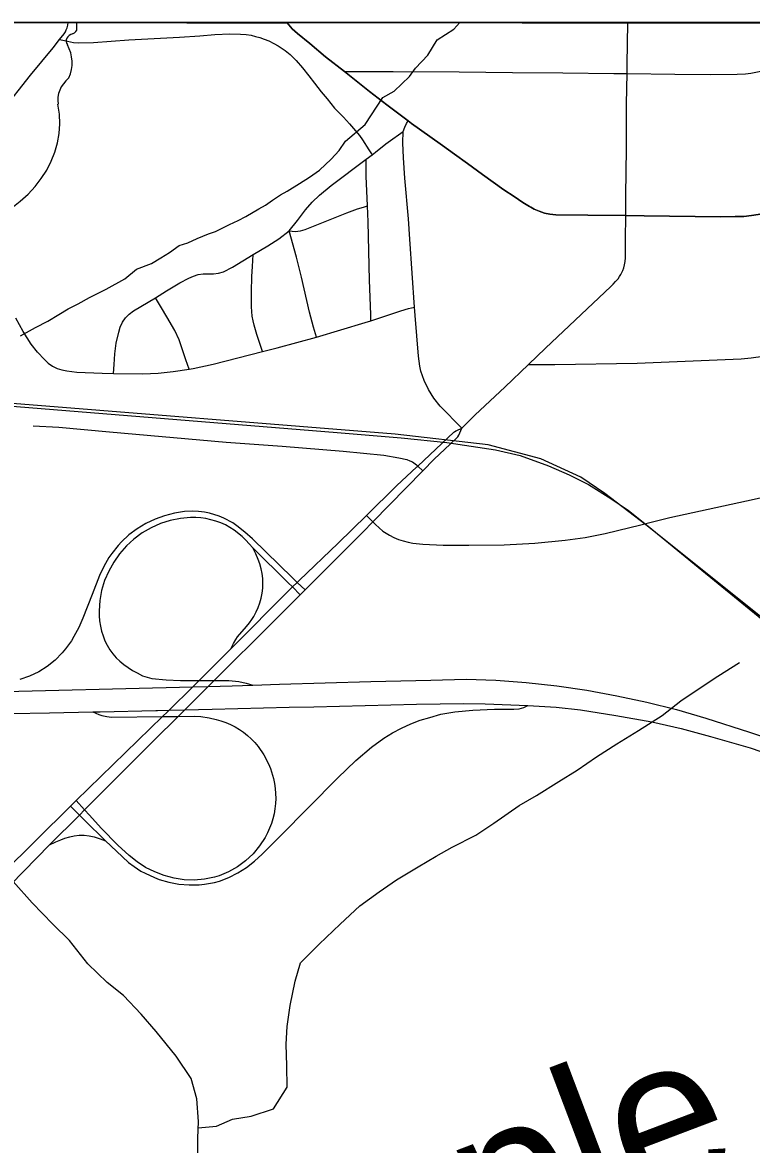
# Model space of a CAD drawing. Extents: x 0 to 34, y 0 to 22.
# Drawn here: x 7.821 to 8.265, y 20.217 to 20.9 of the extents above; entities that cross this region are included whole.
import ezdxf

# ---------------------------------------------------------------- set-up
doc = ezdxf.new("R2010")
doc.units = 0
for name, color, linetype in [('Default', 7, 'Continuous'), ('GM_X_City_Street', 7, 'Continuous'), ('GM_X_Corporation_Text', 7, 'Continuous'), ('GM_X_County_Road', 7, 'Continuous'), ('GM_X_Interchange_Ramps', 7, 'Continuous'), ('GM_X_Minor_River', 7, 'Continuous'), ('GM_X_Minor_River_Text', 7, 'Continuous'), ('GM_X_Rail_Line', 7, 'Continuous'), ('GM_X_State_Route', 7, 'Continuous'), ('GM_X_US_Route', 7, 'Continuous'), ('SH_Data', 7, 'Continuous')]:
    doc.layers.add(name, color=color, linetype=linetype)

msp = doc.modelspace()

# ---------------------------------------------------------------- linework, layer by layer
at = {"layer": 'Default'}
msp.add_lwpolyline([(8.9, 20.89996), (7.65295, 20.89996), (7.65394, 20.75768), (7.65424, 20.70627), (7.70311, 20.69018), (7.70286, 20.6408), (7.70365, 20.49144), (7.79352, 20.493), (7.79248, 20.47925), (7.78311, 20.35755), (7.78335, 20.3457), (7.76425, 20.07757)], dxfattribs=at)
for points in [[(7.90355, 20.89996), (7.7825, 20.89996), (7.78202, 19.88507), (8.79094, 19.88871), (8.78918, 20.89915)], [(8.78918, 20.89996), (7.90355, 20.89996), (8.78918, 20.89915)]]:
    msp.add_lwpolyline(points, close=True, dxfattribs=at)
at = {"layer": 'GM_X_City_Street'}
for points in [[(7.80838, 20.84595), (7.82554, 20.86788), (7.8393, 20.88458), (7.84323, 20.88956), (7.84613, 20.89309), (7.84684, 20.89415), (7.8474, 20.89538), (7.84793, 20.89675), (7.8483, 20.89821), (7.8486, 20.89996)], [(8.18814, 20.78239), (8.18814, 20.78853), (8.18815, 20.79474), (8.18841, 20.82297), (8.18851, 20.85051), (8.18879, 20.86881), (8.18888, 20.87462), (8.18917, 20.89947), (8.18918, 20.89996)], [(7.84323, 20.88956), (7.84624, 20.88893), (7.85175, 20.8878), (7.85466, 20.88754), (7.86387, 20.8878), (7.88542, 20.88938), (7.91625, 20.89097), (7.92859, 20.89181), (7.9378, 20.89257), (7.947, 20.89297), (7.95341, 20.89282), (7.95689, 20.89259), (7.95993, 20.89214), (7.96265, 20.89144), (7.96525, 20.89075), (7.96791, 20.88986), (7.97076, 20.88872), (7.97374, 20.8872), (7.97646, 20.88574), (7.98064, 20.88289), (7.98362, 20.88036), (7.98741, 20.87681), (7.99115, 20.87231), (7.99508, 20.86743), (7.99856, 20.86294), (8.00255, 20.8578), (8.00622, 20.85337), (8.01072, 20.84773), (8.01616, 20.84229), (8.01971, 20.83829), (8.02591, 20.83113), (8.02772, 20.82844), (8.03166, 20.82245), (8.03363, 20.81945)], [(7.98304, 20.77305), (7.9881, 20.77952), (7.99305, 20.78593), (7.99711, 20.79055), (8.00151, 20.79483), (8.0086, 20.80069), (8.02992, 20.81667), (8.03363, 20.81945), (8.03567, 20.82098), (8.04184, 20.82598), (8.04329, 20.82704), (8.05257, 20.83368)], [(8.03286, 20.71844), (8.03273, 20.72228), (8.03203, 20.74307), (8.03115, 20.77856), (8.0307, 20.78837), (8.0299, 20.80642), (8.02991, 20.81261), (8.02992, 20.81667)], [(7.98304, 20.77305), (7.98676, 20.77282), (7.99001, 20.77314), (7.99284, 20.77389), (8.01812, 20.78412), (8.02467, 20.78648), (8.02828, 20.78761), (8.0307, 20.78837)], [(7.90171, 20.7324), (7.90833, 20.73668), (7.91643, 20.74145), (7.92193, 20.74438), (7.92477, 20.74557), (7.92771, 20.74646), (7.93079, 20.74688), (7.93704, 20.74694), (7.94011, 20.74736), (7.94309, 20.74815), (7.94861, 20.75101), (7.96106, 20.75876), (7.97002, 20.76401), (7.97678, 20.76823), (7.98304, 20.77305)], [(7.99964, 20.70843), (7.99799, 20.71452), (7.99553, 20.72357), (7.99067, 20.74491), (7.98758, 20.75702), (7.98304, 20.77305)], [(7.96693, 20.69962), (7.96444, 20.70708), (7.96344, 20.71005), (7.96255, 20.71291), (7.96174, 20.71565), (7.96109, 20.71836), (7.96058, 20.72115), (7.96025, 20.72403), (7.96008, 20.72696), (7.96006, 20.73608), (7.96032, 20.74535), (7.96066, 20.75151), (7.96106, 20.75876)], [(7.83645, 20.6925), (7.83894, 20.69068), (7.84174, 20.68939), (7.84469, 20.68848), (7.84771, 20.68785), (7.85383, 20.68711), (7.8693, 20.68645), (7.87623, 20.68634), (7.89405, 20.68607), (7.90331, 20.68652), (7.91253, 20.68745), (7.92214, 20.68902), (7.92473, 20.68944), (7.93681, 20.69208), (7.96693, 20.69962), (7.9758, 20.70184), (7.99964, 20.70843), (8.02926, 20.71725), (8.03286, 20.71844), (8.05106, 20.72448), (8.05565, 20.72582), (8.05946, 20.72665)], [(7.8793, 20.71156), (7.88024, 20.71451), (7.88163, 20.71747), (7.88348, 20.72013), (7.88575, 20.72246), (7.88832, 20.72441), (7.90171, 20.7324)], [(7.92214, 20.68902), (7.92026, 20.69456), (7.91614, 20.70673), (7.91342, 20.71253), (7.90852, 20.72081), (7.90526, 20.72618), (7.90171, 20.7324)], [(7.83645, 20.6925), (7.83407, 20.69475), (7.82982, 20.69924), (7.82604, 20.70412), (7.82104, 20.71192), (7.81664, 20.72006)], [(8.12869, 20.69173), (8.13372, 20.69173), (8.14485, 20.69173), (8.19485, 20.69266), (8.25825, 20.69528), (8.2644, 20.69582), (8.27172, 20.69686), (8.27976, 20.69837), (8.28737, 20.70003), (8.35595, 20.71465)], [(7.87623, 20.68634), (7.87654, 20.69184), (7.8769, 20.69838), (7.87779, 20.70487), (7.8793, 20.71156)], [(7.82732, 20.65444), (7.8428, 20.65358), (7.8737, 20.65081), (7.94481, 20.64451), (7.97886, 20.64216), (8.01596, 20.63898), (8.04063, 20.63653), (8.04976, 20.63506), (8.05464, 20.63394), (8.0565, 20.63325), (8.05811, 20.63246), (8.06061, 20.6307), (8.06136, 20.62999), (8.06444, 20.6271)]]:
    msp.add_lwpolyline(points, dxfattribs=at)
at = {"layer": 'GM_X_Corporation_Text'}
msp.add_lwpolyline([(7.85379, 20.89643), (7.85378, 20.89644), (7.85381, 20.89641), (7.85381, 20.89996), (7.52423, 20.89996), (7.52423, 20.79259)], dxfattribs=at)
for centre, major_axis, start_param, end_param in [((7.85297, 20.88873), (0.00568, 0), 1.883978, 3.671073), ((7.8499, 20.89601), (0.00393, 0), 5.05454, 6.418171), ((7.81684, 20.87549), (0.03409, 0), 5.934695, 6.695948), ((7.86696, 20.8526), (0.0248, 0), 2.387724, 3.262537), ((7.75599, 20.83929), (0.08742, 0), 5.101753, 6.440018)]:
    msp.add_ellipse(centre, major_axis=major_axis, ratio=0.8, start_param=start_param, end_param=end_param, dxfattribs=at)
at = {"layer": 'GM_X_County_Road'}
for p, q in [((7.9818, 20.89967), (7.9816, 20.89996)), ((7.9818, 20.89967), (7.98358, 20.89996)), ((8.08816, 20.65299), (8.08954, 20.65437)), ((8.03407, 20.59604), (8.06444, 20.6271)), ((8.03014, 20.59992), (8.03407, 20.59604)), ((7.98984, 20.55167), (7.99275, 20.55457)), ((7.85542, 20.4176), (7.85852, 20.42069)), ((7.83725, 20.39945), (7.85542, 20.4176))]:
    msp.add_line(p, q, dxfattribs=at)
for points in [[(7.89499, 20.89996), (7.92084, 20.89976), (7.94612, 20.89976), (7.9532, 20.89964), (7.9818, 20.89967)], [(7.9818, 20.89967), (7.98498, 20.89609), (7.98817, 20.89323), (7.99568, 20.88705), (8.0053, 20.87909), (8.01672, 20.87006)], [(8.18879, 20.86881), (8.21782, 20.86842), (8.23952, 20.86821), (8.2559, 20.86844), (8.26082, 20.86875), (8.26418, 20.86918), (8.27927, 20.87212), (8.30922, 20.87873), (8.32136, 20.88129)], [(8.01672, 20.87006), (8.02172, 20.87008), (8.04638, 20.87014), (8.08655, 20.86981), (8.11899, 20.86959), (8.14976, 20.86934), (8.18077, 20.86891), (8.18879, 20.86881)], [(8.01672, 20.87006), (8.03208, 20.8579), (8.04255, 20.84978), (8.0555, 20.84009)], [(8.05257, 20.83368), (8.05353, 20.83632), (8.05454, 20.83844), (8.0555, 20.84009)], [(8.0555, 20.84009), (8.05765, 20.83847), (8.06875, 20.83064), (8.07637, 20.82512), (8.08371, 20.81983), (8.09168, 20.81404), (8.10073, 20.8075), (8.11379, 20.79818), (8.11998, 20.79396), (8.12543, 20.79035), (8.12946, 20.78794), (8.13017, 20.78756)], [(8.05946, 20.72665), (8.05663, 20.76803), (8.05573, 20.78043), (8.05357, 20.80519), (8.05266, 20.81754), (8.05236, 20.82672), (8.05257, 20.83368)], [(8.18814, 20.78239), (8.1992, 20.78223), (8.24567, 20.78175), (8.25465, 20.78182), (8.25997, 20.78195), (8.26459, 20.78243), (8.26854, 20.78303), (8.27173, 20.78372), (8.28664, 20.78684), (8.30915, 20.7917), (8.32587, 20.79516)], [(8.13017, 20.78756), (8.13231, 20.7864), (8.13526, 20.7851), (8.13863, 20.78395), (8.14169, 20.78326), (8.1455, 20.78286), (8.16496, 20.78272), (8.18814, 20.78239)], [(8.12869, 20.69173), (8.1392, 20.70172), (8.17886, 20.73918), (8.18027, 20.7407), (8.18178, 20.74232), (8.18329, 20.74399), (8.18421, 20.74534), (8.18497, 20.74658), (8.18567, 20.74777), (8.18626, 20.74907), (8.18686, 20.75069), (8.1873, 20.75236), (8.18756, 20.75452), (8.18778, 20.75668), (8.18784, 20.75863), (8.18794, 20.76035), (8.18788, 20.76381), (8.18794, 20.7678), (8.18814, 20.78239)], [(8.08816, 20.65299), (8.07495, 20.66647), (8.07117, 20.67129), (8.06795, 20.67648), (8.06527, 20.68197), (8.06419, 20.68481), (8.06332, 20.68772), (8.06267, 20.69069), (8.06184, 20.69677), (8.05981, 20.72151), (8.05946, 20.72665)], [(8.08954, 20.65437), (8.09641, 20.66124), (8.11428, 20.67803), (8.12869, 20.69173)], [(7.94759, 20.51885), (7.98375, 20.55513), (7.98503, 20.55641), (7.988, 20.55919), (7.98923, 20.56037), (8.01293, 20.58305), (8.03014, 20.59992), (8.04844, 20.61786), (8.0609, 20.62956), (8.06136, 20.62999), (8.08328, 20.65051), (8.08377, 20.65091), (8.08449, 20.65134), (8.08509, 20.65165), (8.08816, 20.65299)], [(8.06444, 20.6271), (8.07142, 20.63423), (8.08104, 20.64326), (8.08573, 20.64785), (8.0864, 20.64881), (8.08816, 20.65299)], [(8.19643, 20.59411), (8.20437, 20.59606), (8.21479, 20.59861), (8.26608, 20.6099), (8.29331, 20.6159), (8.31151, 20.61976), (8.33886, 20.62515), (8.36304, 20.63053), (8.37302, 20.6328)], [(7.99275, 20.55457), (8.02813, 20.58996), (8.03407, 20.59604)], [(8.03407, 20.59604), (8.03565, 20.59448), (8.03786, 20.5923), (8.04014, 20.59039), (8.04413, 20.58783), (8.04684, 20.58648), (8.04964, 20.58534), (8.05253, 20.58439), (8.05547, 20.58365), (8.05846, 20.58309), (8.06453, 20.58254), (8.07688, 20.58194), (8.09238, 20.58177), (8.11406, 20.58206), (8.13261, 20.5831), (8.1511, 20.58482), (8.16334, 20.58654), (8.17545, 20.58893), (8.19048, 20.59265), (8.19643, 20.59411)], [(7.85852, 20.42069), (7.90096, 20.4631), (7.91555, 20.47766), (7.9196, 20.48169), (7.93386, 20.49591), (7.93749, 20.49952), (7.9734, 20.53521), (7.98984, 20.55167)]]:
    msp.add_lwpolyline(points, dxfattribs=at)
at = {"layer": 'GM_X_Interchange_Ramps'}
for points in [[(7.99275, 20.55457), (7.988, 20.55919), (7.98511, 20.56201), (7.96076, 20.58571), (7.95617, 20.58985), (7.95126, 20.59364), (7.94872, 20.59536), (7.9433, 20.59833), (7.94046, 20.59952), (7.9346, 20.60136), (7.93158, 20.60194), (7.92793, 20.60224), (7.92393, 20.60243), (7.91929, 20.6023), (7.91319, 20.60136), (7.9072, 20.59979), (7.9014, 20.59763), (7.89582, 20.59496), (7.89052, 20.59176), (7.88556, 20.58809), (7.88104, 20.58389), (7.87892, 20.58165), (7.87514, 20.5768), (7.87338, 20.57425), (7.87034, 20.5689), (7.86766, 20.56334), (7.86309, 20.55184), (7.85752, 20.53739), (7.85499, 20.53175), (7.85208, 20.52628), (7.8505, 20.52365), (7.84688, 20.51865), (7.84492, 20.51628), (7.84054, 20.51191), (7.83577, 20.50803), (7.83057, 20.50471), (7.82501, 20.50202), (7.81918, 20.49999)], [(7.96091, 20.58018), (7.98243, 20.55897), (7.98503, 20.55641), (7.98984, 20.55167)], [(7.86363, 20.48041), (7.86719, 20.47883), (7.86907, 20.47821), (7.87211, 20.4775), (7.87498, 20.4772), (7.90606, 20.47754), (7.91555, 20.47766), (7.92566, 20.47779), (7.92933, 20.47755), (7.93447, 20.47677), (7.93859, 20.47577), (7.94156, 20.47493), (7.94449, 20.47391), (7.94735, 20.4727), (7.95012, 20.47132), (7.95279, 20.46975), (7.95534, 20.46799), (7.95775, 20.46606), (7.96002, 20.46395), (7.96214, 20.4617), (7.96412, 20.45931), (7.96761, 20.45419), (7.97047, 20.44869), (7.97166, 20.44583), (7.9735, 20.43992), (7.97413, 20.43688), (7.97457, 20.43382), (7.97483, 20.43073), (7.97489, 20.42764), (7.97474, 20.42454), (7.97442, 20.42146), (7.97388, 20.41841), (7.97316, 20.41539), (7.97225, 20.41244), (7.97115, 20.40954), (7.96989, 20.40671), (7.96844, 20.40397), (7.96505, 20.39879), (7.96107, 20.39403), (7.95657, 20.38978), (7.9516, 20.38607), (7.94622, 20.38302), (7.94048, 20.38069), (7.93752, 20.3798), (7.93145, 20.37855), (7.92528, 20.37803), (7.91909, 20.37822), (7.91297, 20.37913), (7.90698, 20.38072), (7.9012, 20.38294), (7.89568, 20.38574), (7.89046, 20.38907), (7.88558, 20.39289), (7.87882, 20.39925), (7.8687, 20.40956), (7.86146, 20.41747), (7.85852, 20.42069), (7.85334, 20.42635)], [(7.84991, 20.42302), (7.85542, 20.4176), (7.8585, 20.41457), (7.87132, 20.40197)]]:
    msp.add_lwpolyline(points, dxfattribs=at)
at = {"layer": 'GM_X_Minor_River'}
for points in [[(7.81953, 20.7093), (7.82859, 20.71436), (7.83614, 20.71826), (7.84294, 20.72215), (7.8486, 20.72564), (7.85464, 20.72876), (7.86144, 20.73265), (7.87164, 20.73772), (7.88297, 20.74395), (7.89012, 20.74975), (7.89921, 20.75328), (7.90487, 20.75678), (7.91015, 20.75989), (7.91618, 20.76415), (7.92148, 20.76574), (7.92715, 20.76847), (7.93396, 20.77122), (7.93813, 20.7728), (7.94228, 20.77475), (7.94682, 20.77709), (7.95211, 20.77944), (7.95665, 20.78178), (7.96457, 20.78644), (7.96873, 20.78878), (7.97287, 20.79187), (7.97778, 20.79498), (7.98193, 20.79731), (7.98947, 20.80197), (7.99551, 20.80585), (8.00154, 20.81011), (8.00868, 20.81666), (8.01356, 20.82204), (8.01728, 20.82779), (8.02932, 20.83783), (8.04014, 20.8543), (8.04694, 20.85819), (8.05633, 20.86705), (8.06007, 20.87204), (8.06757, 20.88012), (8.07316, 20.88931), (8.08334, 20.8959), (8.08703, 20.89996)], [(7.92769, 20.22722), (7.93881, 20.22821), (7.94863, 20.23245), (7.95998, 20.23443), (7.97358, 20.23871), (7.98182, 20.25204), (7.98173, 20.26493), (7.98127, 20.2782), (7.98195, 20.28883), (7.98375, 20.30174), (7.98668, 20.31655), (7.99001, 20.32757), (8.0013, 20.33903), (8.01409, 20.35126), (8.02613, 20.36235), (8.03782, 20.37078), (8.04837, 20.37807), (8.06157, 20.38613), (8.07251, 20.39266), (8.08232, 20.39804), (8.09666, 20.40536), (8.10759, 20.41264), (8.12305, 20.42338), (8.13361, 20.42953), (8.14719, 20.43797), (8.1585, 20.44488), (8.17019, 20.45294), (8.18263, 20.461), (8.19583, 20.46906), (8.21016, 20.47827), (8.22146, 20.48707), (8.2339, 20.49551), (8.24408, 20.50203), (8.25728, 20.51048)], [(7.92757, 20.21029), (7.9275, 20.22091), (7.92781, 20.23116), (7.92696, 20.2448), (7.92346, 20.25729), (7.91428, 20.27087), (7.90205, 20.28595), (7.89289, 20.2965), (7.88221, 20.3078), (7.87231, 20.31569), (7.86049, 20.32698), (7.84941, 20.3413), (7.83911, 20.35109), (7.82653, 20.36427), (7.81507, 20.37707)]]:
    msp.add_lwpolyline(points, dxfattribs=at)
at = {"layer": 'GM_X_Rail_Line'}
for points in [[(7.38056, 20.81664), (7.50306, 20.76667), (7.65026, 20.707), (7.67632, 20.69692), (7.70755, 20.68651), (7.73366, 20.67983), (7.75318, 20.67523), (7.76897, 20.67245), (7.80177, 20.66742), (8.01224, 20.65033), (8.05133, 20.64726), (8.07904, 20.64434), (8.10871, 20.63983), (8.12363, 20.63645), (8.14098, 20.63011), (8.15348, 20.62465), (8.16536, 20.61875), (8.17889, 20.61016), (8.18974, 20.60287), (8.20171, 20.59333), (8.23208, 20.56843), (8.27077, 20.53685)], [(8.37971, 20.08786), (8.42311, 20.24963), (8.43297, 20.2858), (8.43495, 20.31671), (8.43166, 20.3463), (8.42706, 20.3759), (8.41522, 20.40154), (8.38957, 20.43968), (8.36129, 20.46533), (8.20018, 20.59422), (8.17519, 20.6133), (8.16072, 20.62316), (8.13639, 20.63434), (8.10417, 20.64289), (8.04761, 20.64946), (7.80955, 20.66854), (7.79319, 20.6705)]]:
    msp.add_lwpolyline(points, dxfattribs=at)
at = {"layer": 'GM_X_State_Route'}
for points in [[(5.77739, 16.97974), (7.8038, 16.97974), (7.79043, 17.86502), (8.29598, 17.87664), (8.8033, 17.87635), (8.79838, 18.88717), (8.9, 18.88757), (8.9, 20.89996), (5.65069, 20.89996)], [(7.9818, 20.89967), (7.9532, 20.89964), (7.94612, 20.89976), (7.92084, 20.89976), (7.89499, 20.89996)], [(8.01672, 20.87006), (8.0053, 20.87909), (7.99568, 20.88705), (7.98817, 20.89323), (7.98498, 20.89609), (7.9818, 20.89967)], [(8.0555, 20.84009), (8.04255, 20.84978), (8.03208, 20.8579), (8.01672, 20.87006)], [(8.13017, 20.78756), (8.12946, 20.78794), (8.12543, 20.79035), (8.11998, 20.79396), (8.11379, 20.79818), (8.10073, 20.8075), (8.09168, 20.81404), (8.08371, 20.81983), (8.07637, 20.82512), (8.06875, 20.83064), (8.05765, 20.83847), (8.0555, 20.84009)], [(8.32587, 20.79516), (8.30915, 20.7917), (8.28664, 20.78684), (8.27173, 20.78372), (8.26854, 20.78303), (8.26459, 20.78243), (8.25997, 20.78195), (8.25465, 20.78182), (8.24567, 20.78175), (8.1992, 20.78223), (8.18814, 20.78239)], [(8.18814, 20.78239), (8.16496, 20.78272), (8.1455, 20.78286), (8.14169, 20.78326), (8.13863, 20.78395), (8.13526, 20.7851), (8.13231, 20.7864), (8.13017, 20.78756)], [(7.96091, 20.58018), (7.95876, 20.58265), (7.95672, 20.58481), (7.95448, 20.58702), (7.9496, 20.59093), (7.94425, 20.59413), (7.9414, 20.59541), (7.93847, 20.59649), (7.93547, 20.59735), (7.93242, 20.59799), (7.92932, 20.59843), (7.92621, 20.59863), (7.92308, 20.59865), (7.91685, 20.59808), (7.91071, 20.59683), (7.90474, 20.59493), (7.89902, 20.59242), (7.8936, 20.5893), (7.88857, 20.58559), (7.88399, 20.58134), (7.87986, 20.57664), (7.87624, 20.57153), (7.87319, 20.56608), (7.87074, 20.56032), (7.86892, 20.55434), (7.86778, 20.54819), (7.86735, 20.54194), (7.86741, 20.53881), (7.86769, 20.53569), (7.86816, 20.5326), (7.86886, 20.52956), (7.86978, 20.52658), (7.87091, 20.52368), (7.87232, 20.52089), (7.87391, 20.51821), (7.87577, 20.5157), (7.87782, 20.51333), (7.88006, 20.51115), (7.88246, 20.50913), (7.885, 20.50731), (7.88766, 20.50566), (7.89044, 20.50423), (7.89371, 20.50241), (7.89941, 20.50078), (7.90821, 20.4998), (7.91685, 20.49947), (7.92795, 20.49951)], [(7.94759, 20.51885), (7.94916, 20.52202), (7.95059, 20.52446), (7.95172, 20.52597), (7.9571, 20.53225), (7.95892, 20.53462), (7.96036, 20.53665), (7.96153, 20.53852), (7.96293, 20.54118), (7.96413, 20.54393), (7.96514, 20.54676), (7.96596, 20.54966), (7.96655, 20.5526), (7.96695, 20.55558), (7.96709, 20.55858), (7.96699, 20.56158), (7.96664, 20.56457), (7.96603, 20.56751), (7.96519, 20.5704), (7.96411, 20.5732), (7.96281, 20.57649), (7.96091, 20.58018)], [(7.78332, 20.357), (7.80839, 20.3818), (7.84991, 20.42302), (7.85334, 20.42635), (7.90606, 20.47754), (7.90903, 20.48043), (7.91005, 20.48145), (7.92434, 20.49566), (7.92821, 20.49951), (7.93989, 20.51112), (7.94759, 20.51885)], [(7.92846, 20.49951), (7.9345, 20.49952), (7.93749, 20.49952), (7.94634, 20.49957), (7.95236, 20.49897), (7.95693, 20.49784), (7.96087, 20.4967)], [(7.83725, 20.39945), (7.84093, 20.40133), (7.844, 20.4026), (7.84656, 20.40354), (7.84946, 20.40431), (7.85228, 20.405), (7.85527, 20.40541), (7.85829, 20.4054), (7.86129, 20.405), (7.86438, 20.40433), (7.86802, 20.4032), (7.87132, 20.40197), (7.87786, 20.39554), (7.88529, 20.38869), (7.88872, 20.3863), (7.89283, 20.38348), (7.89541, 20.38215), (7.90102, 20.3795), (7.90391, 20.37839), (7.90987, 20.37666), (7.91597, 20.37554), (7.92216, 20.37503), (7.92838, 20.37515), (7.93147, 20.37545), (7.93757, 20.37657), (7.94057, 20.37737), (7.94637, 20.37955), (7.95187, 20.38236), (7.95706, 20.38573), (7.96193, 20.38959), (7.96654, 20.39375), (7.97756, 20.40471), (8.01251, 20.44003), (8.02374, 20.45075), (8.03315, 20.45885), (8.04067, 20.46435), (8.04596, 20.4676), (8.05142, 20.47053), (8.05706, 20.47308), (8.06287, 20.47526), (8.06882, 20.47705), (8.07538, 20.47891), (8.08402, 20.48037), (8.09493, 20.48135), (8.10801, 20.48197), (8.11987, 20.48198), (8.12313, 20.48227), (8.12602, 20.48295), (8.12848, 20.48436)], [(8.12848, 20.48436), (8.14557, 20.48329), (8.16049, 20.48153), (8.18203, 20.4782), (8.20389, 20.47424), (8.22173, 20.47034), (8.23959, 20.46546), (8.26369, 20.45845), (8.29041, 20.44936), (8.31874, 20.43989), (8.35305, 20.42818), (8.37854, 20.41963), (8.42583, 20.40353), (8.46223, 20.39117), (8.48997, 20.3816), (8.50178, 20.37764), (8.51571, 20.37289), (8.52572, 20.36951), (8.5641, 20.35657), (8.59611, 20.34561), (8.64009, 20.33068), (8.67247, 20.31967), (8.71833, 20.30437), (8.71926, 20.30405)], [(7.78356, 20.34515), (7.81365, 20.37543), (7.83725, 20.39945)]]:
    msp.add_lwpolyline(points, dxfattribs=at)
at = {"layer": 'GM_X_US_Route'}
for points in [[(7.79373, 20.49246), (7.92434, 20.49566), (7.93386, 20.49591), (7.94845, 20.49621), (7.96087, 20.4967)], [(7.96087, 20.4967), (7.97713, 20.49734), (8.03285, 20.49879), (8.06935, 20.49976), (8.09087, 20.50025), (8.10888, 20.49971), (8.12745, 20.49832), (8.14594, 20.49625), (8.16436, 20.49353), (8.18267, 20.49019), (8.20087, 20.48629), (8.21891, 20.48174), (8.2368, 20.47659), (8.2634, 20.46811), (8.35446, 20.43717)], [(7.79269, 20.4787), (7.81342, 20.47946), (7.83725, 20.47987), (7.86363, 20.48041)], [(7.86363, 20.48041), (7.86794, 20.4805), (7.90198, 20.48126), (7.90298, 20.48128)], [(7.90298, 20.48128), (7.91005, 20.48145), (7.9196, 20.48169), (7.93615, 20.48202), (7.98305, 20.48327), (7.99808, 20.48355), (8.06053, 20.48504), (8.08933, 20.48539), (8.10247, 20.48531), (8.12848, 20.48436)], [(8.12848, 20.48436), (8.14557, 20.48329), (8.16049, 20.48153), (8.18203, 20.4782), (8.20389, 20.47424), (8.22173, 20.47034), (8.23959, 20.46546), (8.26369, 20.45845), (8.29041, 20.44936), (8.31874, 20.43989), (8.35305, 20.42818), (8.37854, 20.41963), (8.42583, 20.40353), (8.46223, 20.39117), (8.48997, 20.3816), (8.50178, 20.37764), (8.51571, 20.37289), (8.52572, 20.36951), (8.5641, 20.35657), (8.59611, 20.34561), (8.64009, 20.33068), (8.67247, 20.31967), (8.71833, 20.30437), (8.71926, 20.30405)]]:
    msp.add_lwpolyline(points, dxfattribs=at)
at = {"layer": 'SH_Data'}
msp.add_line((2.1, 20.89996), (8.9, 20.89996), dxfattribs=at)

# ---------------------------------------------------------------- texts
at = {"layer": 'GM_X_Minor_River_Text'}
msp.add_text('Apple', height=0.094723, rotation=20.76282, dxfattribs=at).set_placement((7.95818, 20.08769))

doc.saveas('drawing.dxf')
